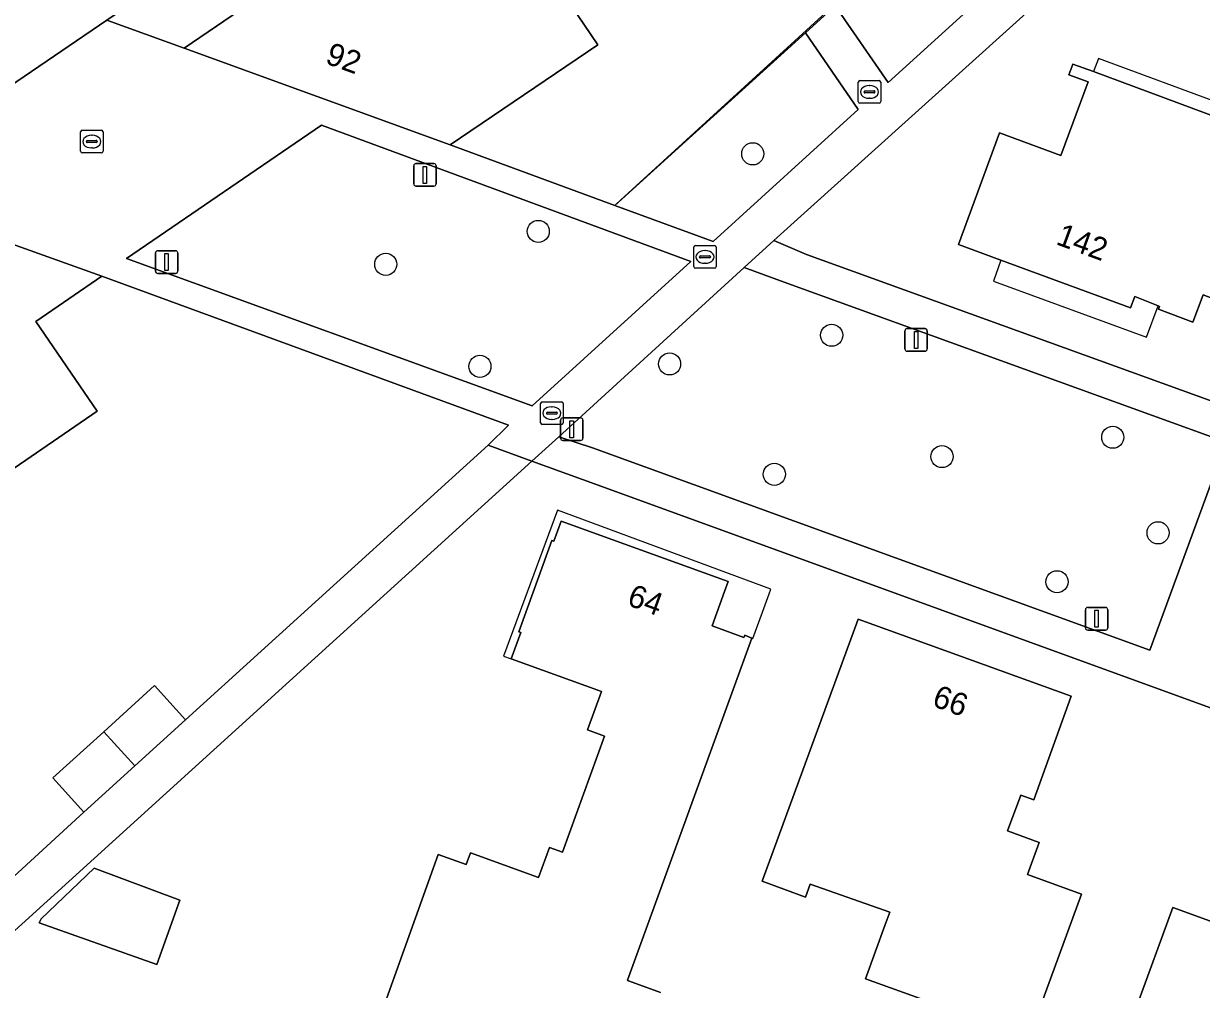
# Model space of a CAD drawing. Extents: x 155275 to 156265, y 382654 to 383635.
# Drawn here: x 155692.4 to 155744.4, y 382974.8 to 383017.5 of the extents above; entities that cross this region are included whole.
import ezdxf

# ---------------------------------------------------------------- set-up
doc = ezdxf.new("R2010")
doc.units = 0
for name, color, linetype in [('IMGEO_Boom', 7, 'Continuous'), ('IMGEO_Erf', 7, 'Continuous'), ('IMGEO_Groenvoorziening', 7, 'Continuous'), ('IMGEO_Hek', 7, 'Continuous'), ('IMGEO_Kolk', 7, 'Continuous'), ('IMGEO_Lichtmast', 7, 'Continuous'), ('IMGEO_Pand', 7, 'Continuous'), ('IMGEO_Pand_nummerreeks', 7, 'Continuous'), ('IMGEO_Pand_overbouw', 7, 'Continuous'), ('IMGEO_Rioolput', 7, 'Continuous'), ('IMGEO_Voetpad_open', 7, 'Continuous')]:
    doc.layers.add(name, color=color, linetype=linetype)

msp = doc.modelspace()

# ---------------------------------------------------------------- linework, layer by layer
at = {"layer": 'IMGEO_Boom'}
for centre in [(155724.587, 383011.769), (155715.103, 383008.34), (155708.364, 383006.887), (155728.073, 383003.753), (155712.525, 383002.376), (155720.91, 383002.486), (155740.501, 382999.244), (155732.95, 382998.39), (155725.54, 382997.608), (155742.506, 382995.021), (155738.037, 382992.858)]:
    msp.add_circle(centre, 0.489, dxfattribs=at)
at = {"layer": 'IMGEO_Erf'}
for points in [[(155690.537, 383052.201), (155693.104, 383048.412), (155694.094, 383049.075), (155697.056, 383044.67), (155696.069, 383043.986), (155698.679, 383040.217), (155699.679, 383040.909), (155702.791, 383036.298), (155700.812, 383034.927), (155703.432, 383031.146), (155704.418, 383031.829), (155707.242, 383027.753), (155710.066, 383023.677), (155712.03, 383025.016), (155717.732, 383016.589), (155711.204, 383012.165), (155718.485, 383009.487), (155726.911, 383017.112), (155728.227, 383018.316), (155744.315, 383033.097), (155718.801, 383070.448)], [(155789.359, 383013.087), (155760.829, 383023.394), (155755.874, 383025.193), (155749.193, 383027.585), (155747.309, 383022.428), (155743.229, 383023.907), (155725.512, 383007.937), (155726.966, 383007.327), (155782.231, 382987.328), (155790.577, 383010.55)], [(155691.01, 382979.007), (155695.022, 382982.676), (155693.647, 382984.19), (155695.896, 382986.233), (155698.145, 382988.276), (155699.514, 382986.761), (155712.896, 382998.895), (155713.788, 382999.781), (155695.816, 383006.356), (155692.889, 383004.353), (155695.6, 383000.393), (155690.229, 382996.715)], [(155769.405, 382952.082), (155777.863, 382975.272), (155777.718, 382975.325), (155717.058, 382997.382), (155714.822, 382998.195), (155661.085, 382949.427)], [(155707.68, 382972.411), (155710.685, 382980.799), (155711.918, 382980.357), (155712.104, 382980.875), (155715.114, 382979.79), (155715.594, 382981.116), (155716.177, 382980.905), (155718.035, 382986.039), (155717.283, 382986.311), (155717.895, 382988.004), (155713.908, 382989.447), (155714.334, 382990.622), (155714.249, 382990.653), (155715.709, 382994.686), (155715.794, 382994.656), (155716.114, 382995.54), (155723.503, 382992.865), (155723.342, 382992.424), (155722.794, 382990.904), (155724.189, 382990.392), (155724.23, 382990.493), (155724.545, 382990.369), (155719.049, 382975.249), (155719.097, 382975.23), (155720.51, 382974.702)]]:
    msp.add_lwpolyline(points, dxfattribs=at)
for points in [[(155746.772, 383004.655), (155746.411, 383004.796), (155744.499, 383005.542), (155744.038, 383004.326), (155742.529, 383004.898), (155742.572, 383005.02), (155742.502, 383005.048), (155741.471, 383005.457), (155741.288, 383004.959), (155735.559, 383007.065), (155733.686, 383007.755), (155735.489, 383012.696), (155738.199, 383011.692), (155739.406, 383014.95), (155738.559, 383015.266), (155738.735, 383015.737), (155739.642, 383015.404), (155745.24, 383013.326), (155745.456, 383013.919), (155746.352, 383013.59), (155747.005, 383015.235), (155750.246, 383014.063)], [(155730.75, 382969.892), (155732.351, 382974.303), (155729.569, 382975.311), (155730.424, 382977.662), (155730.639, 382978.254), (155727.129, 382979.502), (155726.919, 382978.927), (155725.007, 382979.624), (155729.249, 382991.212), (155738.659, 382987.796), (155737.014, 382983.225), (155736.432, 382983.435), (155735.848, 382981.849), (155737.254, 382981.331), (155736.737, 382979.919), (155739.118, 382979.046), (155735.165, 382968.269)], [(155749.555, 382971.161), (155741.555, 382974.075), (155743.154, 382978.463), (155747.247, 382976.972), (155748.085, 382979.272), (155745.402, 382980.244), (155747.04, 382984.767), (155753.645, 382982.374), (155761.619, 382979.486), (155760.015, 382975.057), (155756.049, 382976.494), (155755.22, 382974.216), (155757.75, 382973.295), (155756.104, 382968.776)], [(155698.243, 382975.942), (155693.044, 382977.784), (155693.123, 382977.967), (155695.474, 382980.199), (155699.266, 382978.783)]]:
    msp.add_lwpolyline(points, close=True, dxfattribs=at)
at = {"layer": 'IMGEO_Groenvoorziening'}
for points in [[(155746.721, 383029.574), (155744.315, 383033.097), (155728.227, 383018.316), (155730.577, 383014.918)], [(155729.253, 383013.733), (155726.911, 383017.112), (155718.485, 383009.487), (155722.833, 383007.888)], [(155705.515, 383013.037), (155696.904, 383007.145), (155714.841, 383000.626), (155721.851, 383007.016)], [(155745.518, 382999.026), (155725.981, 383006.094), (155724.202, 383006.739), (155716.007, 382999.258), (155717.505, 382998.779), (155742.135, 382989.833)]]:
    msp.add_lwpolyline(points, close=True, dxfattribs=at)
at = {"layer": 'IMGEO_Hek'}
msp.add_lwpolyline([(155744.315, 383033.096), (155744.085, 383032.886), (155718.923, 383009.888), (155718.555, 383009.551), (155718.537, 383009.535), (155718.485, 383009.487)], dxfattribs=at)
at = {"layer": 'IMGEO_Kolk'}
for p, q in [((155694.868, 383011.885), (155694.868, 383012.737)), ((155694.943, 383012.811), (155695.795, 383012.811)), ((155695.869, 383012.737), (155695.869, 383011.885)), ((155695.127, 383012.305), (155695.127, 383012.317)), ((155695.565, 383012.268), (155695.167, 383012.268)), ((155695.17, 383012.354), (155695.568, 383012.354)), ((155695.356, 383012.591), (155695.381, 383012.591)), ((155695.611, 383012.317), (155695.611, 383012.305)), ((155695.795, 383011.811), (155694.943, 383011.811)), ((155695.379, 383012.031), (155695.354, 383012.031))]:
    msp.add_line(p, q, dxfattribs=at)
for points in [[(155694.868, 383011.885), (155694.868, 383012.737)], [(155694.943, 383012.811), (155695.795, 383012.811)], [(155695.869, 383012.737), (155695.869, 383011.885)], [(155695.795, 383011.811), (155694.943, 383011.811)]]:
    msp.add_lwpolyline(points, dxfattribs=at)
for centre, radius, start, end in [((155694.945, 383012.735), 0.0765, 91.552, 178.448), ((155694.945, 383012.735), 0.0765, 91.552, 178.448), ((155695.793, 383012.735), 0.0765, 1.552, 88.448), ((155695.793, 383012.735), 0.0765, 1.552, 88.448), ((155695.167, 383012.314), 0.0403, 85.8775, 175.7526), ((155695.164, 383012.304), 0.0366, 178.938, 274.7102), ((155695.568, 383012.311), 0.043, 264.8664, 352.4533), ((155695.572, 383012.316), 0.0386, 1.7309, 96.639), ((155694.945, 383011.887), 0.0765, 181.552, 268.448), ((155694.945, 383011.887), 0.0765, 181.552, 268.448), ((155695.793, 383011.887), 0.0765, 271.552, 358.448), ((155695.793, 383011.887), 0.0765, 271.552, 358.448)]:
    msp.add_arc(centre, radius, start, end, dxfattribs=at)
for centre, major_axis, ratio, start_param, end_param in [((155695.355, 383012.311), (-0.387, 0.002), 0.722429, 4.712389, 7.853982), ((155695.38, 383012.311), (-0.39, 0.002), 0.717154, 1.570796, 4.712389)]:
    msp.add_ellipse(centre, major_axis=major_axis, ratio=ratio, start_param=start_param, end_param=end_param, dxfattribs=at)
at = {"layer": 'IMGEO_Lichtmast'}
for p, q in [((155709.598, 383010.44), (155709.598, 383011.24)), ((155709.598, 383011.24), (155709.598, 383010.44)), ((155709.698, 383011.34), (155710.488, 383011.34)), ((155710.488, 383011.34), (155709.698, 383011.34)), ((155710.588, 383011.24), (155710.588, 383010.44)), ((155710.588, 383010.44), (155710.588, 383011.24)), ((155710.488, 383010.34), (155709.698, 383010.34)), ((155709.698, 383010.34), (155710.488, 383010.34)), ((155698.281, 383007.488), (155699.071, 383007.488)), ((155699.071, 383007.488), (155698.281, 383007.488)), ((155698.181, 383006.588), (155698.181, 383007.388)), ((155698.181, 383007.388), (155698.181, 383006.588)), ((155699.171, 383007.388), (155699.171, 383006.588)), ((155699.171, 383006.588), (155699.171, 383007.388)), ((155699.071, 383006.488), (155698.281, 383006.488)), ((155698.281, 383006.488), (155699.071, 383006.488)), ((155731.313, 383003.145), (155731.313, 383003.945)), ((155731.313, 383003.945), (155731.313, 383003.145)), ((155731.413, 383004.045), (155732.203, 383004.045)), ((155732.203, 383004.045), (155731.413, 383004.045)), ((155732.303, 383003.945), (155732.303, 383003.145)), ((155732.303, 383003.145), (155732.303, 383003.945)), ((155732.203, 383003.045), (155731.413, 383003.045)), ((155731.413, 383003.045), (155732.203, 383003.045)), ((155716.087, 382999.201), (155716.087, 383000.001)), ((155716.087, 383000.001), (155716.087, 382999.201)), ((155716.187, 383000.101), (155716.977, 383000.101)), ((155716.977, 383000.101), (155716.187, 383000.101)), ((155717.077, 383000.001), (155717.077, 382999.201)), ((155717.077, 382999.201), (155717.077, 383000.001)), ((155716.977, 382999.101), (155716.187, 382999.101)), ((155716.187, 382999.101), (155716.977, 382999.101)), ((155739.291, 382990.824), (155739.291, 382991.624)), ((155739.291, 382991.624), (155739.291, 382990.824)), ((155739.391, 382991.724), (155740.181, 382991.724)), ((155740.181, 382991.724), (155739.391, 382991.724)), ((155740.281, 382991.624), (155740.281, 382990.824)), ((155740.281, 382990.824), (155740.281, 382991.624)), ((155740.181, 382990.724), (155739.391, 382990.724)), ((155739.391, 382990.724), (155740.181, 382990.724))]:
    msp.add_line(p, q, dxfattribs=at)
for points in [[(155710.018, 383011.215), (155710.168, 383011.215), (155710.168, 383010.465), (155710.018, 383010.465), (155710.018, 383011.215)], [(155698.601, 383007.363), (155698.751, 383007.363), (155698.751, 383006.613), (155698.601, 383006.613), (155698.601, 383007.363)], [(155731.733, 383003.92), (155731.883, 383003.92), (155731.883, 383003.17), (155731.733, 383003.17), (155731.733, 383003.92)], [(155716.507, 382999.976), (155716.657, 382999.976), (155716.657, 382999.226), (155716.507, 382999.226), (155716.507, 382999.976)], [(155739.711, 382991.599), (155739.861, 382991.599), (155739.861, 382990.849), (155739.711, 382990.849), (155739.711, 382991.599)]]:
    msp.add_lwpolyline(points, dxfattribs=at)
for centre, start, end in [((155709.698, 383011.24), 90, 180), ((155709.698, 383011.24), 90, 180), ((155710.488, 383011.24), 0, 90), ((155710.488, 383011.24), 360, 90), ((155709.698, 383010.44), 180, 270), ((155709.698, 383010.44), 180, 270), ((155710.488, 383010.44), 270, 0), ((155710.488, 383010.44), 270, 0), ((155698.281, 383007.388), 90, 180), ((155698.281, 383007.388), 90, 180), ((155699.071, 383007.388), 0, 90), ((155699.071, 383007.388), 360, 90), ((155698.281, 383006.588), 180, 270), ((155698.281, 383006.588), 180, 270), ((155699.071, 383006.588), 270, 0), ((155699.071, 383006.588), 270, 0), ((155731.413, 383003.945), 90, 180), ((155731.413, 383003.945), 90, 180), ((155732.203, 383003.945), 0, 90), ((155732.203, 383003.945), 360, 90), ((155731.413, 383003.145), 180, 270), ((155731.413, 383003.145), 180, 270), ((155732.203, 383003.145), 270, 0), ((155732.203, 383003.145), 270, 0), ((155716.187, 383000.001), 90, 180), ((155716.187, 383000.001), 90, 180), ((155716.977, 383000.001), 0, 90), ((155716.977, 383000.001), 360, 90), ((155716.187, 382999.201), 180, 270), ((155716.187, 382999.201), 180, 270), ((155716.977, 382999.201), 270, 0), ((155716.977, 382999.201), 270, 0), ((155739.391, 382991.624), 90, 180), ((155739.391, 382991.624), 90, 180), ((155740.181, 382991.624), 0, 90), ((155740.181, 382991.624), 360, 90), ((155739.391, 382990.824), 180, 270), ((155739.391, 382990.824), 180, 270), ((155740.181, 382990.824), 270, 0), ((155740.181, 382990.824), 270, 0)]:
    msp.add_arc(centre, 0.1, start, end, dxfattribs=at)
at = {"layer": 'IMGEO_Pand'}
for points in [[(155710.066, 383023.677), (155707.242, 383027.753), (155698.654, 383021.803), (155699.743, 383020.208), (155696.032, 383017.676), (155699.445, 383016.436)], [(155712.03, 383025.016), (155710.066, 383023.677), (155699.445, 383016.436), (155711.204, 383012.165), (155717.732, 383016.589)], [(155750.246, 383014.063), (155747.005, 383015.235), (155746.352, 383013.59), (155745.456, 383013.919), (155745.24, 383013.326), (155739.642, 383015.404), (155738.735, 383015.737), (155738.559, 383015.266), (155739.406, 383014.95), (155738.199, 383011.692), (155735.489, 383012.696), (155733.686, 383007.755), (155735.559, 383007.065), (155741.288, 383004.959), (155741.471, 383005.457), (155742.502, 383005.048), (155742.572, 383005.02), (155742.529, 383004.898), (155744.038, 383004.326), (155744.499, 383005.542), (155746.411, 383004.796), (155746.772, 383004.655)], [(155695.816, 383006.356), (155685.053, 383010.212), (155682.282, 383008.318), (155688.866, 382998.705), (155690.229, 382996.715), (155695.6, 383000.393), (155692.889, 383004.353)], [(155736.432, 382983.435), (155737.014, 382983.225), (155738.659, 382987.796), (155729.249, 382991.212), (155725.007, 382979.624), (155726.919, 382978.927), (155727.129, 382979.502), (155730.639, 382978.254), (155730.424, 382977.662), (155729.569, 382975.311), (155732.351, 382974.303), (155730.75, 382969.892), (155735.165, 382968.269), (155739.118, 382979.046), (155736.737, 382979.919), (155737.254, 382981.331), (155735.848, 382981.849)], [(155698.145, 382988.276), (155695.896, 382986.233), (155697.27, 382984.72), (155699.514, 382986.761)], [(155697.27, 382984.72), (155695.896, 382986.233), (155693.647, 382984.19), (155695.022, 382982.676)], [(155753.645, 382982.374), (155747.04, 382984.767), (155745.402, 382980.244), (155748.085, 382979.272), (155747.247, 382976.972), (155743.154, 382978.463), (155741.555, 382974.075), (155749.555, 382971.161)], [(155698.243, 382975.942), (155699.266, 382978.783), (155695.474, 382980.199), (155693.123, 382977.967), (155693.044, 382977.784)]]:
    msp.add_lwpolyline(points, close=True, dxfattribs=at)
msp.add_lwpolyline([(155720.51, 382974.702), (155719.097, 382975.23), (155719.049, 382975.249), (155724.545, 382990.369), (155724.23, 382990.493), (155724.189, 382990.392), (155722.794, 382990.904), (155723.342, 382992.424), (155723.503, 382992.865), (155716.114, 382995.54), (155715.794, 382994.656), (155715.709, 382994.686), (155714.249, 382990.653), (155714.334, 382990.622), (155713.908, 382989.447), (155717.895, 382988.004), (155717.283, 382986.311), (155718.035, 382986.039), (155716.177, 382980.905), (155715.594, 382981.116), (155715.114, 382979.79), (155712.104, 382980.875), (155711.918, 382980.357), (155710.685, 382980.799), (155707.68, 382972.411)], dxfattribs=at)
at = {"layer": 'IMGEO_Pand_overbouw'}
for points in [[(155745.456, 383013.919), (155739.877, 383015.979), (155739.642, 383015.404), (155745.24, 383013.326)], [(155741.998, 383003.666), (155742.502, 383005.048), (155741.471, 383005.457), (155741.288, 383004.959), (155735.559, 383007.065), (155735.226, 383006.137)], [(155725.305, 382992.323), (155725.385, 382992.535), (155715.951, 382996.018), (155713.572, 382989.573), (155713.908, 382989.447), (155714.334, 382990.622), (155714.249, 382990.653), (155715.709, 382994.686), (155715.794, 382994.656), (155716.114, 382995.54), (155723.503, 382992.865), (155723.342, 382992.424), (155722.794, 382990.904), (155724.189, 382990.392), (155724.23, 382990.493), (155724.589, 382990.352), (155725.012, 382991.517)]]:
    msp.add_lwpolyline(points, close=True, dxfattribs=at)
at = {"layer": 'IMGEO_Rioolput'}
for p, q in [((155729.246, 383014.079), (155729.246, 383014.931)), ((155729.321, 383015.005), (155730.173, 383015.005)), ((155729.734, 383014.785), (155729.759, 383014.785)), ((155730.247, 383014.931), (155730.247, 383014.079)), ((155729.505, 383014.499), (155729.505, 383014.511)), ((155729.943, 383014.462), (155729.545, 383014.462)), ((155729.548, 383014.548), (155729.946, 383014.548)), ((155729.989, 383014.511), (155729.989, 383014.499)), ((155730.173, 383014.005), (155729.321, 383014.005)), ((155729.757, 383014.225), (155729.732, 383014.225)), ((155721.974, 383006.788), (155721.974, 383007.64)), ((155722.049, 383007.714), (155722.901, 383007.714)), ((155722.462, 383007.494), (155722.487, 383007.494)), ((155722.975, 383007.64), (155722.975, 383006.788)), ((155722.233, 383007.208), (155722.233, 383007.22)), ((155722.671, 383007.171), (155722.273, 383007.171)), ((155722.276, 383007.257), (155722.674, 383007.257)), ((155722.717, 383007.22), (155722.717, 383007.208)), ((155722.901, 383006.714), (155722.049, 383006.714)), ((155722.485, 383006.934), (155722.46, 383006.934)), ((155715.205, 382999.883), (155715.205, 383000.735)), ((155715.28, 383000.809), (155716.132, 383000.809)), ((155716.206, 383000.735), (155716.206, 382999.883)), ((155715.464, 383000.303), (155715.464, 383000.315)), ((155715.902, 383000.266), (155715.504, 383000.266)), ((155715.507, 383000.352), (155715.905, 383000.352)), ((155715.693, 383000.589), (155715.718, 383000.589)), ((155715.948, 383000.315), (155715.948, 383000.303)), ((155716.132, 382999.809), (155715.28, 382999.809)), ((155715.716, 383000.029), (155715.691, 383000.029))]:
    msp.add_line(p, q, dxfattribs=at)
for points in [[(155729.246, 383014.079), (155729.246, 383014.931)], [(155729.321, 383015.005), (155730.173, 383015.005)], [(155730.247, 383014.931), (155730.247, 383014.079)], [(155730.173, 383014.005), (155729.321, 383014.005)], [(155721.974, 383006.788), (155721.974, 383007.64)], [(155722.049, 383007.714), (155722.901, 383007.714)], [(155722.975, 383007.64), (155722.975, 383006.788)], [(155722.901, 383006.714), (155722.049, 383006.714)], [(155715.205, 382999.883), (155715.205, 383000.735)], [(155715.28, 383000.809), (155716.132, 383000.809)], [(155716.206, 383000.735), (155716.206, 382999.883)], [(155716.132, 382999.809), (155715.28, 382999.809)]]:
    msp.add_lwpolyline(points, dxfattribs=at)
for centre, radius, start, end in [((155729.323, 383014.929), 0.0765, 91.552, 178.448), ((155729.323, 383014.929), 0.0765, 91.552, 178.448), ((155730.171, 383014.929), 0.0765, 1.552, 88.448), ((155730.171, 383014.929), 0.0765, 1.552, 88.448), ((155729.545, 383014.508), 0.0403, 85.8775, 175.7526), ((155729.542, 383014.498), 0.0366, 178.938, 274.7102), ((155729.946, 383014.505), 0.043, 264.8664, 352.4533), ((155729.95, 383014.51), 0.0386, 1.7309, 96.639), ((155729.323, 383014.081), 0.0765, 181.552, 268.448), ((155729.323, 383014.081), 0.0765, 181.552, 268.448), ((155730.171, 383014.081), 0.0765, 271.552, 358.448), ((155730.171, 383014.081), 0.0765, 271.552, 358.448), ((155722.051, 383007.638), 0.0765, 91.552, 178.448), ((155722.051, 383007.638), 0.0765, 91.552, 178.448), ((155722.899, 383007.638), 0.0765, 1.552, 88.448), ((155722.899, 383007.638), 0.0765, 1.552, 88.448), ((155722.273, 383007.217), 0.0403, 85.8775, 175.7526), ((155722.27, 383007.207), 0.0366, 178.938, 274.7102), ((155722.674, 383007.214), 0.043, 264.8664, 352.4533), ((155722.678, 383007.219), 0.0386, 1.7309, 96.639), ((155722.051, 383006.79), 0.0765, 181.552, 268.448), ((155722.051, 383006.79), 0.0765, 181.552, 268.448), ((155722.899, 383006.79), 0.0765, 271.552, 358.448), ((155722.899, 383006.79), 0.0765, 271.552, 358.448), ((155715.282, 383000.733), 0.0765, 91.552, 178.448), ((155715.282, 383000.733), 0.0765, 91.552, 178.448), ((155716.13, 383000.733), 0.0765, 1.552, 88.448), ((155716.13, 383000.733), 0.0765, 1.552, 88.448), ((155715.504, 383000.312), 0.0403, 85.8775, 175.7526), ((155715.501, 383000.302), 0.0366, 178.938, 274.7102), ((155715.905, 383000.309), 0.043, 264.8664, 352.4533), ((155715.909, 383000.314), 0.0386, 1.7309, 96.639), ((155715.282, 382999.885), 0.0765, 181.552, 268.448), ((155715.282, 382999.885), 0.0765, 181.552, 268.448), ((155716.13, 382999.885), 0.0765, 271.552, 358.448), ((155716.13, 382999.885), 0.0765, 271.552, 358.448)]:
    msp.add_arc(centre, radius, start, end, dxfattribs=at)
for centre, major_axis, ratio, start_param, end_param in [((155729.733, 383014.505), (-0.387, 0.002), 0.722429, 4.712389, 7.853982), ((155729.758, 383014.505), (-0.39, 0.002), 0.717154, 1.570796, 4.712389), ((155722.461, 383007.214), (-0.387, 0.002), 0.722429, 4.712389, 7.853982), ((155722.486, 383007.214), (-0.39, 0.002), 0.717154, 1.570796, 4.712389), ((155715.692, 383000.309), (-0.387, 0.002), 0.722429, 4.712389, 7.853982), ((155715.717, 383000.309), (-0.39, 0.002), 0.717154, 1.570796, 4.712389)]:
    msp.add_ellipse(centre, major_axis=major_axis, ratio=ratio, start_param=start_param, end_param=end_param, dxfattribs=at)
at = {"layer": 'IMGEO_Voetpad_open'}
msp.add_lwpolyline([(155685.053, 383010.212), (155696.032, 383017.676), (155699.743, 383020.208), (155698.654, 383021.803), (155695.858, 383025.899), (155693.265, 383029.698), (155690.125, 383034.298)], dxfattribs=at)
for points in [[(155743.229, 383023.907), (155747.84, 383028.105), (155746.721, 383029.574), (155730.577, 383014.918), (155728.227, 383018.316), (155726.911, 383017.112), (155729.253, 383013.733), (155722.833, 383007.888), (155718.485, 383009.487), (155711.204, 383012.165), (155699.445, 383016.436), (155696.032, 383017.676), (155685.053, 383010.212), (155695.816, 383006.356), (155713.788, 382999.781), (155712.896, 382998.895), (155714.822, 382998.195), (155716.007, 382999.258), (155724.202, 383006.739), (155725.512, 383007.937)], [(155721.851, 383007.016), (155714.841, 383000.626), (155696.904, 383007.145), (155705.515, 383013.037)], [(155750.948, 382986.631), (155754.246, 382995.879), (155781.69, 382985.886), (155782.231, 382987.328), (155726.966, 383007.327), (155725.512, 383007.937), (155724.202, 383006.739), (155725.981, 383006.094), (155745.518, 382999.026), (155742.135, 382989.833), (155717.505, 382998.779), (155716.007, 382999.258), (155714.822, 382998.195), (155717.058, 382997.382), (155777.718, 382975.325), (155777.863, 382975.272), (155778.385, 382976.672)], [(155714.822, 382998.195), (155712.896, 382998.895), (155699.514, 382986.761), (155697.27, 382984.72), (155695.022, 382982.676), (155691.01, 382979.007), (155688.758, 382976.97), (155686.505, 382974.933), (155682.964, 382971.683), (155680.718, 382969.641), (155678.472, 382967.599), (155674.646, 382964.105), (155672.4, 382962.065), (155670.153, 382960.025), (155666.622, 382956.819), (155664.349, 382954.766), (155663.383, 382953.893), (155663.274, 382953.795), (155659.201, 382950.116), (155661.085, 382949.427)]]:
    msp.add_lwpolyline(points, close=True, dxfattribs=at)

# ---------------------------------------------------------------- texts
at = {"layer": 'IMGEO_Pand_nummerreeks'}
for s, rotation, p in [('92', 340.0382, (155705.643, 383015.781)), ('142', 339.8147, (155737.944, 383007.786)), ('64', 340.1012, (155718.983, 382991.842)), ('66', 339.8491, (155732.467, 382987.388))]:
    msp.add_text(s, height=1, rotation=rotation, dxfattribs=at).set_placement(p)

doc.saveas('drawing.dxf')
